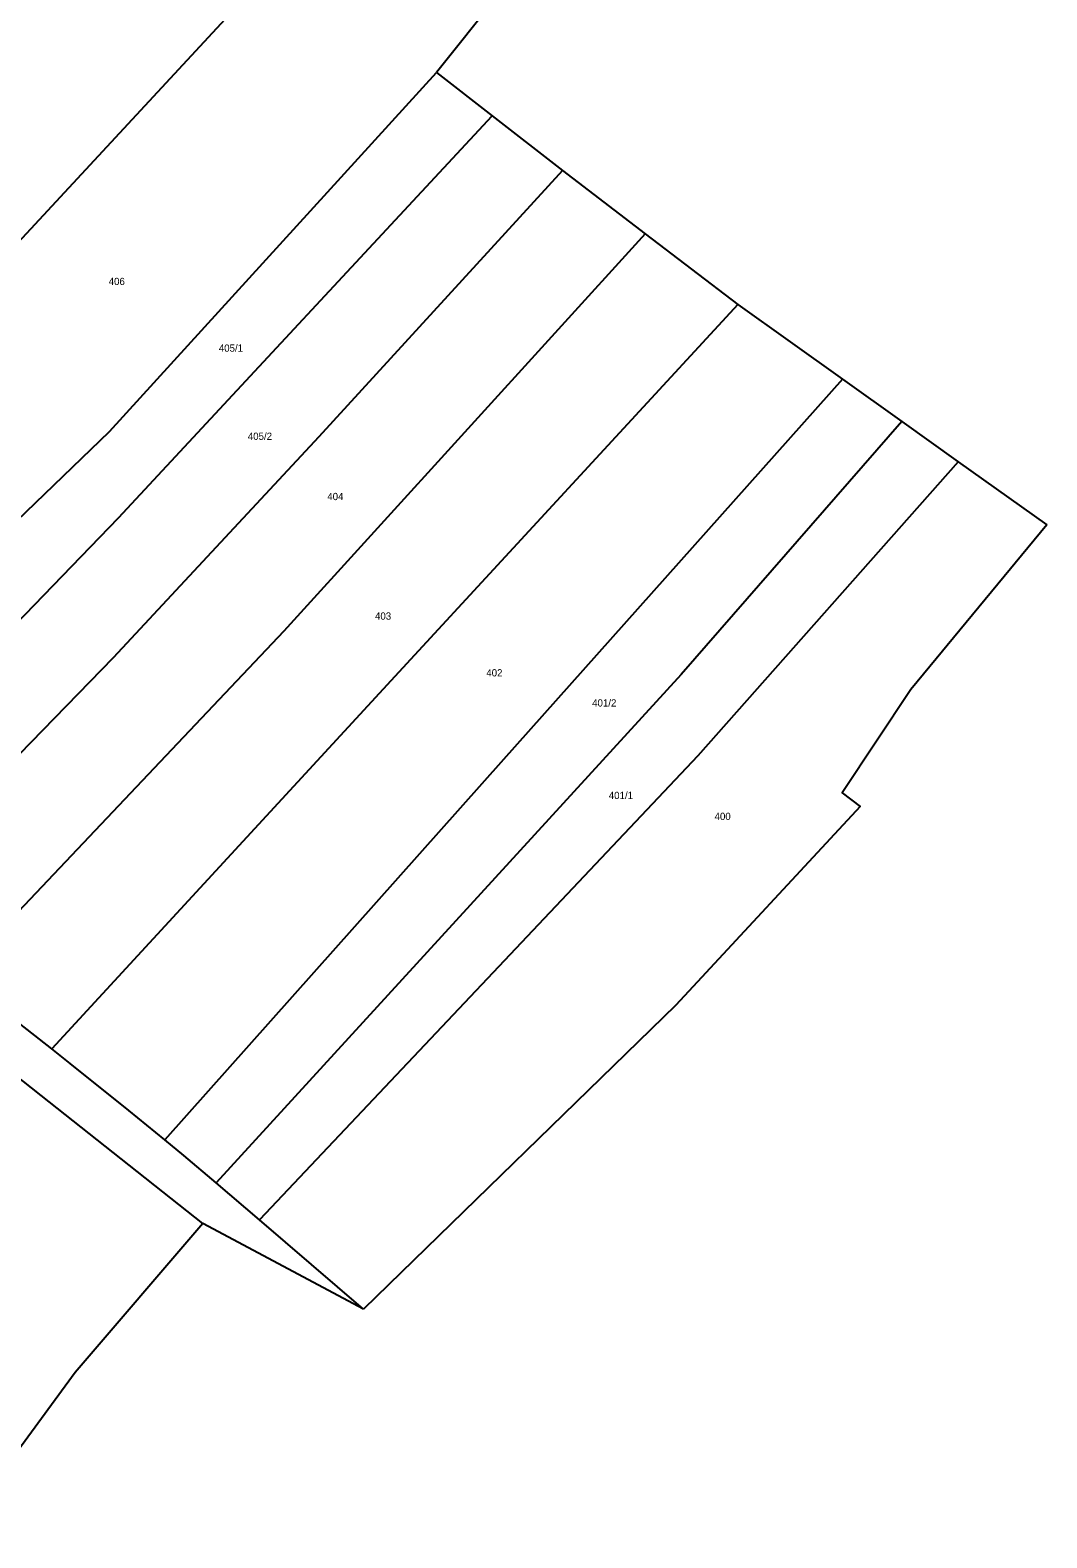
# Model space of a CAD drawing. Extents: x -679220 to -673243, y -1075091 to -1066557.
# Drawn here: x -674881.8 to -674643, y -1073179.6 to -1072825.7 of the extents above; entities that cross this region are included whole.
import ezdxf

# ---------------------------------------------------------------- set-up
doc = ezdxf.new("R2010")
doc.units = 0
for name, color, linetype in [('Hranice kat_území', 7, 'Continuous'), ('Hranice parcel', 7, 'Continuous'), ('Parcelní čísla', 7, 'Continuous')]:
    doc.layers.add(name, color=color, linetype=linetype)

msp = doc.modelspace()

# ---------------------------------------------------------------- linework, layer by layer
at = {"layer": 'Hranice kat_území'}
for p, q in [((-674762.9, -1072806.18), (-674786.34, -1072835.68)), ((-674786.34, -1072835.68), (-674773.24, -1072845.86)), ((-674773.24, -1072845.86), (-674756.77, -1072858.66)), ((-674756.77, -1072858.66), (-674737.32, -1072873.5)), ((-674737.32, -1072873.5), (-674715.59, -1072890.09)), ((-674715.59, -1072890.09), (-674691, -1072907.62)), ((-674691, -1072907.62), (-674677.01, -1072917.6)), ((-674677.01, -1072917.6), (-674663.8, -1072927.02)), ((-674663.8, -1072927.02), (-674642.98, -1072941.86)), ((-674803.5, -1073125.96), (-674841.26, -1073105.88))]:
    msp.add_line(p, q, dxfattribs=at)
for points in [[(-674642.98, -1072941.86), (-674674.93, -1072980.47), (-674691.03, -1073004.77), (-674686.81, -1073007.94), (-674730.11, -1073054.64), (-674803.5, -1073125.96)], [(-674841.26, -1073105.88), (-674871.22, -1073140.82), (-674899.74, -1073179.65)]]:
    msp.add_lwpolyline(points, dxfattribs=at)
at = {"layer": 'Hranice parcel'}
for p, q in [((-674827.89, -1073104.96), (-674838.11, -1073096.32)), ((-674803.5, -1073125.96), (-674827.89, -1073104.96))]:
    msp.add_line(p, q, dxfattribs=at)
for points in [[(-674796.95, -1072780.75), (-674831.09, -1072817.75), (-674886.66, -1072877.77), (-674931.67, -1072923.11), (-674980.9, -1072969.62)], [(-674948.14, -1073001.67), (-674863.12, -1072919.92), (-674786.34, -1072835.68)], [(-674933.52, -1073015.13), (-674861.01, -1072940.18), (-674773.24, -1072845.86)], [(-674756.77, -1072858.66), (-674813.96, -1072921.22), (-674862.3, -1072973.08), (-674917.59, -1073029.79)], [(-674737.32, -1072873.5), (-674822.19, -1072966.77), (-674898.58, -1073047.3)], [(-674715.59, -1072890.09), (-674796.1, -1072977.48), (-674876.73, -1073064.87)], [(-674691, -1072907.62), (-674770.62, -1072996.95), (-674850.2, -1073086.23)], [(-674677.01, -1072917.6), (-674728.86, -1072976.97), (-674838.11, -1073096.32)], [(-674663.8, -1072927.02), (-674724.96, -1072996.1), (-674827.89, -1073104.96)], [(-674876.73, -1073064.87), (-674894.87, -1073050.72), (-674898.58, -1073047.3)], [(-674841.26, -1073105.88), (-674892.86, -1073065.08), (-674896.81, -1073061.66)], [(-674850.2, -1073086.23), (-674858.58, -1073079.36), (-674872.39, -1073068.26), (-674876.73, -1073064.87)], [(-674838.11, -1073096.32), (-674845.69, -1073089.92), (-674850.2, -1073086.23)]]:
    msp.add_lwpolyline(points, dxfattribs=at)

# ---------------------------------------------------------------- texts
at = {"layer": 'Parcelní čísla'}
for s, p in [('406', (-674863.35, -1072885.55)), ('405/1', (-674837.48, -1072901.2)), ('405/2', (-674830.67, -1072921.9)), ('404', (-674812, -1072936.04)), ('403', (-674800.79, -1072964.1)), ('402', (-674774.65, -1072977.43)), ('401/2', (-674749.79, -1072984.5)), ('401/1', (-674745.88, -1073006.21)), ('400', (-674721.03, -1073011.13))]:
    msp.add_text(s, height=1.7, dxfattribs=at).set_placement(p)

doc.saveas('drawing.dxf')
